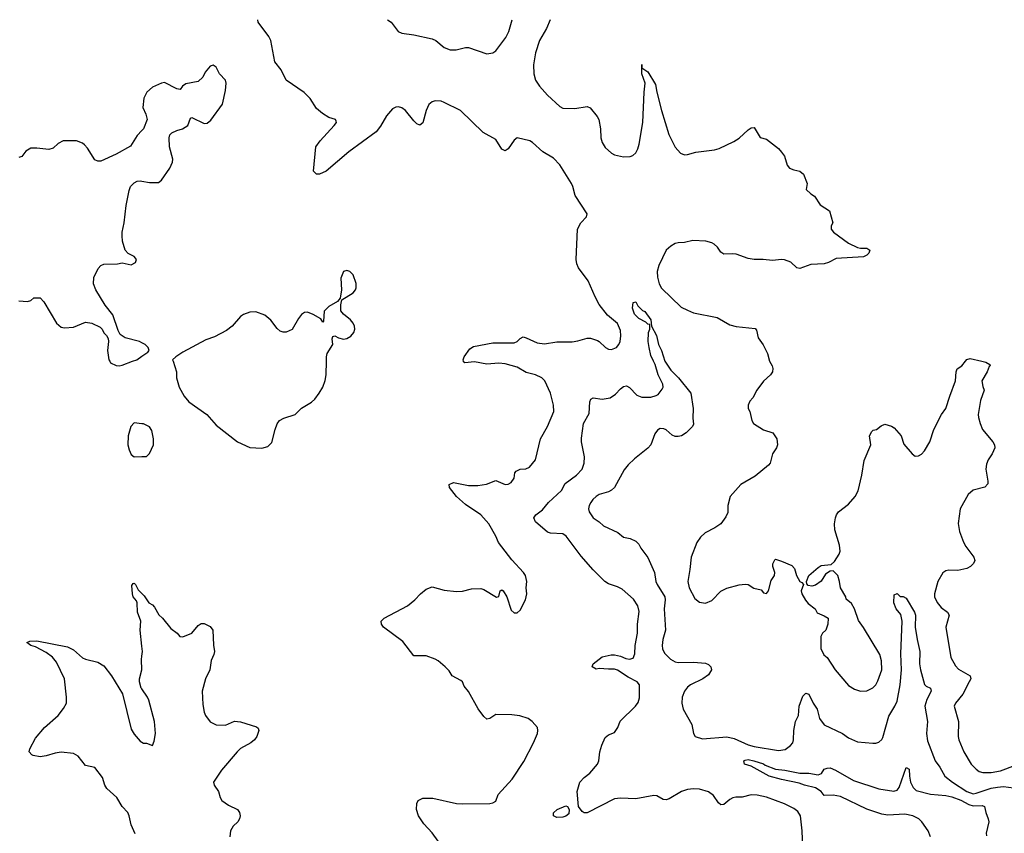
# Model space of a CAD drawing. Header units: inches. Extents: x 1834610 to 2027685, y 642842 to 774116.
# Tile 291 of 632: x 1919196 to 1925676, y 756894 to 762247. Entities that reach past the tile are written whole.
import ezdxf

# ---------------------------------------------------------------- set-up
doc = ezdxf.new("R2010")
doc.units = ezdxf.units.IN
doc.header["$MEASUREMENT"] = 0
for name, color, linetype in [('B9715', 7, 'Continuous'), ('B9716', 7, 'Continuous'), ('B9725', 7, 'Continuous'), ('B9726', 7, 'Continuous')]:
    doc.layers.add(name, color=color, linetype=linetype)

msp = doc.modelspace()

# ---------------------------------------------------------------- linework, layer by layer
at = {"layer": 'B9715', "color": 5}
for points, elevation in [([(1919788.6, 760000), (1919794.8, 759990), (1919830, 759972.7), (1919850, 759970.5), (1919870, 759974.9), (1919938.7, 760000)], 520), ([(1920000, 759589.2), (1919950, 759595.3), (1919927.3, 759570), (1919910.5, 759509.5), (1919908.7, 759450), (1919917.5, 759417.5), (1919930, 759386), (1919950, 759371.3), (1920000, 759373)], 520), ([(1920000, 758126), (1919989.8, 758230), (1919993.7, 758290), (1919972.4, 758350), (1919969.8, 758410), (1919964.2, 758424.2), (1919944, 758450), (1919939.6, 758470), (1919934.6, 758525.4), (1919942.7, 758537.3), (1919950, 758538.8), (1919958.8, 758530), (1919976.1, 758496.1), (1920000, 758472.2)], 480), ([(1919955.6, 756890), (1919929.6, 756950.4), (1919917.6, 757010), (1919906.9, 757030), (1919869.8, 757070), (1919835, 757130), (1919769.8, 757189.8), (1919757.2, 757210), (1919741.2, 757261.2), (1919690, 757327.8), (1919630, 757340.5), (1919581.7, 757401.7), (1919550, 757418.7), (1919470, 757428), (1919430, 757421.1), (1919370, 757403.1), (1919330, 757397.7), (1919285.5, 757405.5), (1919276, 757410), (1919259.5, 757430), (1919262, 757450), (1919299.4, 757520.6), (1919359.6, 757590), (1919449.6, 757670), (1919484.9, 757715.1), (1919503.1, 757750), (1919505, 757790), (1919490.5, 757910.5), (1919439.1, 758019.1), (1919411.9, 758051.9), (1919370, 758084.1), (1919300, 758120), (1919269.4, 758130), (1919242.7, 758150), (1919262.6, 758157.4), (1919310, 758160.2), (1919510, 758120.1), (1919550, 758101), (1919610, 758049.3), (1919630, 758040.1), (1919710, 758020.1), (1919750, 757995.6), (1919799.6, 757930), (1919872.5, 757812.5), (1919930, 757578.8), (1919950, 757546.8), (1919990, 757500.7), (1920000, 757494)], 480), ([(1920000, 757844.7), (1919996.3, 757850), (1919984.7, 757890), (1919985.1, 757910), (1919999.1, 757970), (1919997.5, 758037.5), (1920000, 758059.3)], 480)]:
    msp.add_lwpolyline(points, dxfattribs=dict(at, elevation=elevation))
at = {"layer": 'B9716', "color": 5, "elevation": 520}
for points in [[(1920000, 761518.2), (1919970, 761484.5), (1919926, 761414), (1919830, 761361.6), (1919730, 761317.2), (1919710, 761317.2), (1919690, 761325.2), (1919641.7, 761401.7), (1919623.3, 761423.3), (1919610, 761434), (1919569.5, 761449.5), (1919482, 761450), (1919450, 761433.2), (1919417.3, 761402.7), (1919387.1, 761392.9), (1919310, 761402), (1919270, 761400.9), (1919237.6, 761382.4), (1919210, 761346.6), (1919190, 761340.9)], [(1920000, 760121.3), (1919984, 760130), (1919890, 760154.5), (1919856.6, 760176.6), (1919843.3, 760203.3), (1919810, 760306), (1919758.4, 760370), (1919696.2, 760470), (1919682.9, 760510), (1919684.5, 760550), (1919713.2, 760610), (1919729.2, 760630), (1919750, 760639.3), (1919838.9, 760641.1), (1919870, 760647.3), (1919930, 760634), (1919959, 760650), (1919965.2, 760670), (1919950, 760689), (1919909.5, 760709.5), (1919891.2, 760731.2), (1919872.6, 760790), (1919870, 760826), (1919871.1, 760850), (1919884.4, 760910), (1919896.2, 761023.8), (1919916.2, 761123.8), (1919926, 761150), (1919950, 761174), (1919970, 761184), (1919990, 761187.3), (1920000, 761185.5)], [(1919190, 760398), (1919247.8, 760392.2), (1919270, 760400.5), (1919290, 760416.3), (1919330, 760418), (1919355.5, 760390), (1919439.1, 760250), (1919470, 760224.9), (1919490, 760219.1), (1919550, 760224), (1919630, 760256.3), (1919670, 760250.5), (1919724.9, 760224.9), (1919739.1, 760210), (1919750, 760186.8), (1919768.3, 760168.3), (1919777.3, 760150), (1919780.5, 760130), (1919774, 760070), (1919782.4, 760010), (1919788.6, 760000)], [(1919938.7, 760000), (1919966, 760010), (1920000, 760032.9)]]:
    msp.add_lwpolyline(points, dxfattribs=at)
at = {"layer": 'B9725', "color": 5}
for points, elevation in [([(1920205.9, 760000), (1920227.7, 759930), (1920228.2, 759890), (1920245.3, 759830), (1920278.7, 759770), (1920310, 759734), (1920428.2, 759650), (1920490, 759579.3), (1920630.3, 759470.3), (1920710, 759433.4), (1920790, 759427.7), (1920830, 759438.8), (1920855.6, 759464.4), (1920877.6, 759550), (1920891.3, 759588.7), (1920906, 759610), (1920934.9, 759625.1), (1921009.6, 759650.4), (1921050, 759690.5), (1921117, 759730), (1921138.4, 759750), (1921167.6, 759790), (1921191, 759829), (1921207.3, 759872.7), (1921214, 759910), (1921214.2, 760000)], 520), ([(1921950, 756841.6), (1921910, 756898), (1921856.6, 756956.6), (1921821.6, 757010), (1921807.6, 757050), (1921809.6, 757090), (1921819.3, 757110), (1921850, 757125.5), (1921915.1, 757124.9), (1922070, 757090.3), (1922108.2, 757088.2), (1922289.7, 757090.3), (1922310, 757094.4), (1922330, 757106), (1922345.1, 757150), (1922438, 757250), (1922514.3, 757365.7), (1922578.4, 757490), (1922602.7, 757550), (1922606, 757570), (1922603.7, 757590), (1922569.4, 757630), (1922541.2, 757650), (1922487.6, 757667.6), (1922433.7, 757673.7), (1922330, 757674.7), (1922290, 757649.6), (1922270, 757645.6), (1922250, 757662), (1922213.6, 757713.6), (1922150, 757826.6), (1922121.1, 757861.1), (1922109.6, 757889.6), (1922099.3, 757899.3), (1922041.2, 757930), (1922022, 757962), (1921997, 757990), (1921950, 758029.6), (1921930, 758040.7), (1921870, 758062), (1921790, 758062), (1921717.1, 758157.1), (1921589.7, 758249.7), (1921577.2, 758270), (1921575.3, 758290), (1921595.3, 758310), (1921748.7, 758390), (1921797.2, 758430), (1921833.2, 758470), (1921870, 758500.7), (1921910, 758516.3), (1921990, 758493), (1922070, 758485.5), (1922110, 758488), (1922170, 758503), (1922230, 758505.5), (1922250, 758498.4), (1922332.9, 758447.1), (1922348.7, 758451.3), (1922358, 758490), (1922370, 758496), (1922378, 758490), (1922401, 758450), (1922430, 758362), (1922450, 758344.7), (1922470, 758344.7), (1922490, 758362), (1922525.2, 758430), (1922533.2, 758470), (1922529.2, 758510), (1922532.7, 758550), (1922523.7, 758590), (1922512.3, 758610), (1922434.2, 758694.1), (1922347.9, 758807.9), (1922329.5, 758850), (1922283.9, 758930), (1922230.5, 758990.5), (1922130, 759058.2), (1922070, 759111.1), (1922024.7, 759170), (1922022, 759190), (1922050, 759201.5), (1922150, 759183.2), (1922210, 759183.2), (1922268.8, 759191.2), (1922330, 759215.6), (1922390, 759189.3), (1922410, 759190.4), (1922430, 759202.4), (1922449.4, 759230), (1922454.7, 759265.3), (1922463.6, 759276.4), (1922490, 759288.9), (1922528, 759292), (1922550, 759303.8), (1922589.7, 759350.3), (1922623.1, 759490), (1922669.8, 759570), (1922711.1, 759670), (1922709.7, 759710), (1922688.4, 759790), (1922651.7, 759871.7), (1922631.7, 759891.7), (1922589.8, 759909.8), (1922530, 759925.6), (1922470, 759961.2), (1922390, 759982), (1922350, 759986.4), (1922270, 759980.3), (1922190, 759995.8), (1922126, 759990), (1922116.4, 759996.4), (1922115.8, 760000)], 480), ([(1924352.1, 756747.9), (1924346, 756910), (1924334, 757010), (1924316.9, 757036.9), (1924290, 757057.7), (1924230, 757088.2), (1924110, 757132.1), (1924050, 757145.1), (1924010, 757148.2), (1923950, 757131.2), (1923908.8, 757131.2), (1923890, 757128), (1923870, 757116.9), (1923830, 757083.6), (1923810, 757081.6), (1923795.2, 757095.2), (1923762.6, 757142.6), (1923730, 757166.9), (1923670, 757184.5), (1923630, 757187.6), (1923590, 757181.4), (1923551, 757169), (1923470, 757120.4), (1923450, 757113.5), (1923430, 757115.8), (1923390, 757140.4), (1923370, 757142.4), (1923250, 757121), (1923150, 757126), (1923110, 757120.2), (1922930, 757028.4), (1922910, 757028.4), (1922897.2, 757037.2), (1922874, 757070), (1922865.1, 757170), (1922882.6, 757230), (1922910, 757260.4), (1922947, 757290), (1922998.4, 757350), (1923007.6, 757370), (1923014, 757430), (1923026.2, 757473.8), (1923050, 757524.7), (1923070, 757541), (1923110, 757558), (1923133.2, 757590), (1923147.3, 757632.7), (1923249, 757730), (1923266.3, 757753.7), (1923275.5, 757784.5), (1923274.3, 757870), (1923259.6, 757890), (1923200.7, 757920.7), (1923130, 757968.5), (1923110, 757975.1), (1923070, 757973.7), (1923010, 757979.3), (1922990, 757975.1), (1922964.5, 757990), (1922969.5, 758010), (1923030, 758055.3), (1923087.7, 758067.7), (1923110, 758068), (1923150, 758059.5), (1923184.4, 758044.4), (1923210, 758039.7), (1923233.3, 758046.7), (1923245.3, 758074.7), (1923246.6, 758130), (1923261, 758210), (1923261.1, 758270), (1923273.5, 758353.5), (1923263.9, 758390), (1923235.3, 758435.3), (1923160.2, 758500.2), (1923130, 758515.8), (1923070, 758535.1), (1923047.2, 758550), (1922970, 758626.9), (1922890, 758717.4), (1922792.6, 758850), (1922770, 758864.1), (1922690.2, 758869.8), (1922670, 758876.4), (1922590, 758942.7), (1922579.3, 758970), (1922592.3, 758990), (1922637.3, 759022.7), (1922676, 759070), (1922761.1, 759150), (1922785.1, 759194.9), (1922861.1, 759250), (1922896.9, 759290), (1922909.7, 759330), (1922912, 759370), (1922892.7, 759470), (1922892.9, 759492.9), (1922905.6, 759590), (1922943.1, 759656.9), (1922947.9, 759732.1), (1922955.3, 759750), (1922970, 759758.8), (1923030, 759750.2), (1923080.9, 759759.1), (1923116.1, 759783.9), (1923150, 759819.1), (1923170, 759833.4), (1923190, 759839.1), (1923210, 759827.3), (1923256.5, 759776.5), (1923290, 759763.7), (1923350, 759764.4), (1923384.9, 759775.1), (1923397.8, 759782.2), (1923424.7, 759815.3), (1923429.6, 759830), (1923428.2, 759850), (1923397.2, 759910), (1923377.7, 759977.7), (1923367.3, 760000)], 460), ([(1923441.8, 760000), (1923482, 759942), (1923531, 759890), (1923613.4, 759790), (1923628.2, 759690), (1923625.5, 759625.5), (1923630, 759586), (1923624.7, 759570), (1923581, 759530), (1923551.3, 759510), (1923530, 759504.5), (1923510, 759505.6), (1923490, 759514), (1923450, 759549.6), (1923435.8, 759555.8), (1923410, 759557.6), (1923394, 759546), (1923376.7, 759523.3), (1923350, 759449.6), (1923330, 759427.3), (1923241.3, 759358.7), (1923201, 759319), (1923174.4, 759285.6), (1923110, 759169.7), (1923090, 759151.2), (1923070, 759141.1), (1923010, 759122.6), (1922990, 759111.1), (1922968.7, 759091.3), (1922954.3, 759070), (1922943.1, 759050), (1922938.7, 759030), (1922943.7, 759010), (1922970, 758970.4), (1923010, 758944), (1923037.5, 758917.5), (1923132.3, 758872.3), (1923170, 758843.1), (1923213.1, 758833.1), (1923250, 758815.5), (1923270, 758795.5), (1923283.1, 758770), (1923330, 758708.2), (1923374.4, 758610), (1923381.8, 758550), (1923390.2, 758530), (1923441.4, 758450), (1923443.6, 758430), (1923436.6, 758370), (1923445.2, 758230), (1923429.4, 758170), (1923424.6, 758130), (1923427, 758107), (1923440.2, 758080.2), (1923479, 758039), (1923510, 758022), (1923530, 758018), (1923630, 758019.6), (1923710, 758013.7), (1923730, 758004.9), (1923744.9, 757990), (1923747.7, 757970), (1923730, 757936), (1923690.8, 757910), (1923610, 757871.1), (1923590, 757854.7), (1923570, 757829.5), (1923555.9, 757790), (1923552.6, 757750), (1923562.1, 757710), (1923619, 757610), (1923629.2, 757550), (1923641.3, 757530), (1923690, 757515.4), (1923850, 757528.8), (1923897.7, 757517.7), (1923990, 757476), (1924030, 757464.4), (1924190, 757439.7), (1924233.9, 757446.1), (1924269.1, 757470.9), (1924283.1, 757490), (1924288, 757510), (1924289.8, 757570.2), (1924302.6, 757630), (1924320.7, 757670), (1924326.3, 757730), (1924350, 757797.3), (1924370, 757815.3), (1924390.3, 757810), (1924418, 757750), (1924444.7, 757710), (1924459.7, 757650), (1924490, 757606.7), (1924610.2, 757550.2), (1924650, 757523), (1924710, 757495.5), (1924810, 757486.4), (1924830, 757486.4), (1924850, 757494), (1924868.7, 757511.3), (1924875.3, 757524.7), (1924915.5, 757664.5), (1924955.8, 757730), (1924970, 757763.1), (1924991, 757870), (1924998.5, 757970), (1924994.2, 758074.3), (1925003.4, 758290), (1924994.5, 758334.5), (1924964.7, 758370), (1924949.7, 758410), (1924950, 758462), (1924970, 758472), (1924990, 758452), (1925010, 758451.3), (1925030, 758440.7), (1925083.6, 758350), (1925090.2, 758329.8), (1925089.1, 758250), (1925101.2, 758170), (1925119.7, 758090), (1925118, 758010), (1925123.5, 757970), (1925150, 757873), (1925162.3, 757862.3), (1925190.3, 757850), (1925193.4, 757830), (1925165.7, 757774.3), (1925151.7, 757730), (1925170.2, 757630), (1925164.4, 757550), (1925170, 757502), (1925220.2, 757370), (1925250.3, 757330), (1925284.9, 757270), (1925334, 757230), (1925430, 757168.5), (1925470, 757154.4), (1925490, 757157.1), (1925588.2, 757191.8), (1925630, 757198.5), (1925670, 757201), (1925770, 757188.9)], 460), ([(1924130.6, 760000), (1924148.5, 759970), (1924151.7, 759951.7), (1924150.3, 759930), (1924137.6, 759910), (1924090, 759869.5), (1924046.4, 759810), (1924019.9, 759760.1), (1924002, 759738), (1923990.5, 759710), (1923990.5, 759690), (1924000.5, 759670), (1924014, 759610), (1924026, 759590), (1924090, 759547.7), (1924153.4, 759530), (1924178.7, 759490), (1924183.1, 759450), (1924175.8, 759430), (1924150.3, 759390), (1924134.4, 759330), (1924124.4, 759315.6), (1924035.2, 759244.8), (1923941.6, 759190), (1923872.4, 759110), (1923856.4, 759050), (1923855.8, 759004.2), (1923843.4, 758976.6), (1923810.2, 758929.8), (1923770, 758902.9), (1923706.8, 758870), (1923677.3, 758842.7), (1923651.9, 758808.1), (1923615.8, 758710), (1923607.2, 758630), (1923592.2, 758550), (1923601.3, 758510), (1923639.2, 758439.2), (1923670, 758415.5), (1923710, 758408), (1923750, 758424.9), (1923810, 758487.7), (1923850, 758508), (1923930, 758528.5), (1923970, 758532.7), (1923990, 758530.5), (1924027.9, 758507.9), (1924074.9, 758494.9), (1924090, 758476), (1924110, 758470.8), (1924123.7, 758490), (1924142.3, 758557.7), (1924162.7, 758590), (1924166, 758610), (1924152.7, 758650), (1924152.9, 758667.1), (1924165.6, 758694.4), (1924170, 758698), (1924210, 758684.9), (1924277.1, 758657.1), (1924295.9, 758635.9), (1924307.3, 758590), (1924330, 758551.3), (1924343.6, 758543.6), (1924354, 758530), (1924338.8, 758490), (1924344, 758470), (1924367.5, 758427.5), (1924385.5, 758405.5), (1924431.3, 758370), (1924444, 758344), (1924490, 758326), (1924516, 758310), (1924514.8, 758270), (1924500.7, 758230), (1924478.8, 758210), (1924468.4, 758190), (1924468.9, 758110), (1924487.9, 758067.9), (1924510.3, 758050.3), (1924562, 757970), (1924650, 757867), (1924690, 757843.1), (1924730.3, 757830.3), (1924770, 757832), (1924810, 757852.2), (1924829.8, 757870.2), (1924843.5, 757896.5), (1924869.8, 757970), (1924868.1, 758028.1), (1924857.2, 758070), (1924750, 758249), (1924715.1, 758295.1), (1924689.5, 758370), (1924670, 758405.2), (1924635.5, 758435.5), (1924632.3, 758450), (1924598, 758510), (1924591.9, 758551.9), (1924579, 758590), (1924550, 758622), (1924530, 758619), (1924499.9, 758600.1), (1924470, 758554), (1924432.8, 758527.2), (1924410, 758521.2), (1924385.2, 758525.2), (1924375.3, 758535.3), (1924374, 758550), (1924389.6, 758590.4), (1924450, 758642), (1924470, 758655.5), (1924537.2, 758662.8), (1924558.6, 758681.4), (1924589.3, 758730), (1924594.5, 758750), (1924592, 758790), (1924559.7, 758890), (1924557.4, 758930), (1924565.4, 758970), (1924571.6, 758990), (1924585.1, 759010), (1924650, 759059.1), (1924695.1, 759110), (1924712.9, 759147.1), (1924738.4, 759250), (1924753.4, 759346.6), (1924796.2, 759450), (1924789.4, 759510), (1924803.2, 759536.8), (1924813.2, 759546.8), (1924835.3, 759550), (1924865.4, 759574.6), (1924890, 759584.9), (1924932.8, 759572.8), (1924950, 759562.8), (1924997.3, 759510), (1925015.2, 759455.2), (1925070, 759390.8), (1925090, 759374.8), (1925110, 759377.3), (1925130, 759387.7), (1925150, 759410.6), (1925185.4, 759470), (1925212.8, 759550), (1925262.4, 759650), (1925291.7, 759688.3), (1925316.4, 759770), (1925355.1, 759870), (1925358, 759930), (1925365.1, 759950), (1925396.2, 759970), (1925421.1, 760000)], 480), ([(1925528.8, 760000), (1925554.4, 759994.4), (1925579.6, 759979.6), (1925582, 759970), (1925575.3, 759964.7), (1925563.8, 759930), (1925528.2, 759870), (1925534.2, 759834.2), (1925544, 759810), (1925519, 759741), (1925504.6, 759650), (1925505.7, 759630), (1925515.8, 759590), (1925531.9, 759551.9), (1925600.5, 759470), (1925610.6, 759450), (1925613.4, 759430), (1925594.9, 759390), (1925568.9, 759351.1), (1925557.7, 759322.3), (1925553.7, 759290), (1925568, 759210), (1925567.3, 759192.7), (1925547.5, 759172.5), (1925470, 759151.8), (1925436.7, 759123.3), (1925386, 759030), (1925372.5, 758932.5), (1925380.7, 758880.7), (1925406.7, 758810), (1925421.8, 758781.8), (1925474.9, 758710), (1925482.4, 758690), (1925472.2, 758670), (1925452.2, 758650), (1925430, 758636.4), (1925370, 758622.7), (1925310, 758625.1), (1925290, 758620.5), (1925271.6, 758608.5), (1925238.9, 758550), (1925217.3, 758470), (1925217.3, 758450), (1925233.1, 758413.1), (1925260.6, 758380.6), (1925301.7, 758350), (1925312.4, 758330), (1925291.4, 758250), (1925324, 758050), (1925355, 757995), (1925374.4, 757974.4), (1925451.6, 757930), (1925454.7, 757910), (1925444.7, 757890), (1925402, 757810), (1925354.9, 757750), (1925346.7, 757730), (1925373.7, 757630), (1925371.2, 757531.2), (1925376.1, 757510), (1925409.2, 757430), (1925457, 757350), (1925490, 757315.3), (1925510, 757301.5), (1925534.3, 757294.3), (1925590, 757294.5), (1925650, 757304.6), (1925750, 757342.3)], 480), ([(1920000, 759373), (1920030, 759374), (1920050, 759394), (1920077.2, 759450), (1920077.2, 759490), (1920064.7, 759544.7), (1920050, 759568), (1920010, 759588), (1920000, 759589.2)], 520), ([(1920000, 758472.2), (1920016.1, 758456.1), (1920046, 758410), (1920070, 758397.3), (1920082.9, 758382.9), (1920111.3, 758331.3), (1920137, 758310), (1920190, 758241.6), (1920231.7, 758211.7), (1920250, 758188.2), (1920270, 758186), (1920329.7, 758210.3), (1920370, 758260.7), (1920390, 758274), (1920410, 758274), (1920450, 758255.5), (1920468.2, 758230), (1920472.1, 758132.1), (1920478.4, 758090), (1920474.4, 758070), (1920455.3, 758030), (1920447.2, 757970), (1920418.7, 757910), (1920396.5, 757830), (1920402, 757742), (1920410.3, 757690.3), (1920418.4, 757670), (1920450, 757628.2), (1920490, 757606.7), (1920550, 757606.4), (1920610, 757632.7), (1920648.5, 757628.5), (1920754.4, 757594.4), (1920764.9, 757584.9), (1920770.5, 757570.5), (1920757.1, 757530), (1920742, 757510), (1920717.3, 757490), (1920650, 757451.1), (1920627, 757430), (1920524.9, 757310), (1920472.4, 757230), (1920476.4, 757210), (1920505.5, 757170), (1920515.5, 757130), (1920527.3, 757110), (1920570, 757079.3), (1920630, 757050.7), (1920642.8, 757030), (1920646.8, 757010), (1920642.8, 756990), (1920630.7, 756970), (1920599.9, 756940.1), (1920582.8, 756910), (1920578.8, 756870)], 480), ([(1920000, 758059.3), (1920003.5, 758090), (1920000, 758126)], 480), ([(1920000, 757494), (1920010, 757487.3), (1920030, 757486.8), (1920070, 757472), (1920080.2, 757499.8), (1920089.4, 757550), (1920082.4, 757630), (1920046.6, 757770), (1920037.7, 757790), (1920000, 757844.7)], 480), ([(1925189.8, 756869.8), (1925175.4, 756910), (1925133, 756970), (1925113, 756990), (1925073.6, 757010), (1925020.4, 757020.4), (1924910, 757013.8), (1924870, 757020.3), (1924770, 757052.8), (1924596.6, 757136.6), (1924550, 757145.7), (1924490, 757142.9), (1924469.8, 757170), (1924433.6, 757193.6), (1924360.7, 757210), (1924325, 757225), (1924210, 757247.8), (1924127.6, 757270), (1924010, 757335.6), (1923966, 757350), (1923960.9, 757370), (1923970, 757374.9), (1923990, 757379.6), (1924027.3, 757370), (1924090, 757350.7), (1924102.1, 757342.1), (1924170, 757316.2), (1924230.7, 757310), (1924330, 757290.2), (1924390, 757290.4), (1924450, 757279.5), (1924472.2, 757287.8), (1924490, 757315.5), (1924510, 757323.7), (1924530, 757324.2), (1924564.9, 757310), (1924682.1, 757242.1), (1924850, 757185.7), (1924948.3, 757171.7), (1924970, 757177.6), (1924984.3, 757195.7), (1925030, 757326.8), (1925050, 757316), (1925051.5, 757270), (1925058.5, 757230), (1925075, 757195), (1925096.4, 757176.4), (1925190, 757151.2), (1925290, 757142), (1925330, 757133.1), (1925390, 757112.9), (1925443, 757083), (1925470, 757073.9), (1925530, 757077.9), (1925545.3, 757070), (1925553.2, 757030), (1925570.3, 756990.3), (1925573.8, 756970), (1925555.9, 756896), (1925558.1, 756878.1)], 440)]:
    msp.add_lwpolyline(points, dxfattribs=dict(at, elevation=elevation))
at = {"layer": 'B9725', "color": 5, "elevation": 460}
msp.add_lwpolyline([(1922730, 756999), (1922708, 757010), (1922708.9, 757028.9), (1922734, 757050), (1922790, 757075.5), (1922801, 757070), (1922812.7, 757050), (1922810, 757022), (1922790, 757006), (1922770, 756999.3)], close=True, dxfattribs=at)
at = {"layer": 'B9726', "color": 5}
for points, elevation in [([(1922115.8, 760000), (1922114, 760010), (1922122, 760030), (1922157.4, 760082.6), (1922183.5, 760096.5), (1922310, 760120.2), (1922450, 760121.1), (1922469.7, 760130.3), (1922490, 760150.5), (1922510, 760159.5), (1922530, 760154.6), (1922601.1, 760121.1), (1922650, 760114.2), (1922730, 760126.7), (1922832.4, 760127.6), (1922870, 760134), (1922930, 760152.4), (1922951.9, 760151.9), (1922997.5, 760137.5), (1923010.5, 760130.5), (1923051, 760090), (1923070, 760079.1), (1923090, 760078), (1923122.7, 760090), (1923138.4, 760110), (1923147, 760130), (1923152.5, 760167.5), (1923150, 760202), (1923130, 760249.2), (1923063.8, 760303.8), (1923010, 760374), (1922982.8, 760422.8), (1922936.9, 760530), (1922874.3, 760614.3), (1922861.8, 760641.8), (1922858.9, 760670), (1922866.9, 760870), (1922887.8, 760910), (1922926.6, 760950), (1922929.5, 760970), (1922850.7, 761090), (1922837, 761150), (1922827.6, 761170), (1922750, 761292), (1922710, 761335.3), (1922638.5, 761378.5), (1922570, 761439.8), (1922552.8, 761450), (1922470, 761469.8), (1922450, 761455.4), (1922410, 761398), (1922390, 761383.6), (1922370, 761395.6), (1922330, 761458.9), (1922245.5, 761505.5), (1922096.3, 761650), (1921990, 761702.2), (1921968.7, 761710), (1921930, 761713.1), (1921910, 761706.6), (1921888.8, 761690), (1921870.2, 761649.8), (1921850, 761568.7), (1921830, 761552.7), (1921810, 761562.9), (1921790, 761580.7), (1921734.7, 761650), (1921710, 761668.2), (1921690, 761674.2), (1921672.2, 761672.2), (1921650, 761661.1), (1921610, 761615.1), (1921570, 761545.6), (1921541.1, 761510), (1921362.5, 761377.4), (1921213, 761250), (1921170.2, 761229.8), (1921149.4, 761230), (1921129.6, 761250.3), (1921145.2, 761410), (1921174.5, 761450), (1921266, 761550), (1921280.9, 761570), (1921278.9, 761578.9), (1921274, 761590), (1921230, 761604.4), (1921189.7, 761630), (1921150, 761663.5), (1921108.1, 761728.1), (1921067.7, 761767.7), (1920950, 761849.7), (1920917.8, 761917.8), (1920875.6, 761970), (1920849.1, 762110), (1920836.7, 762136.7), (1920765, 762230), (1920763.1, 762247.1)], 480), ([(1921616.2, 762246.6), (1921640.3, 762230), (1921687.4, 762170), (1921710, 762158.2), (1921790, 762147.7), (1921910, 762122), (1921934.4, 762110), (1921990, 762064.9), (1922028.8, 762048.8), (1922068.6, 762048.6), (1922130, 762063.9), (1922150, 762063.9), (1922270, 762022.2), (1922310, 762029.1), (1922330, 762043.1), (1922395.3, 762130), (1922415, 762170), (1922438, 762246.1)], 480), ([(1922686.2, 762245.9), (1922662.3, 762190), (1922616, 762110), (1922590, 762028.7), (1922577.6, 761950), (1922578.9, 761890), (1922590.3, 761850), (1922616.9, 761810), (1922668.8, 761750), (1922750, 761675.3), (1922770, 761665.8), (1922850, 761663.9), (1922930, 761675.8), (1922950, 761667.2), (1922997.4, 761610), (1923007.6, 761590), (1923017.8, 761530), (1923020.8, 761470), (1923030, 761439.1), (1923050, 761406.7), (1923090, 761368.7), (1923110, 761357), (1923170, 761344.4), (1923213.1, 761346.9), (1923230, 761353), (1923249.7, 761370.3), (1923263.3, 761396.7), (1923272.4, 761427.6), (1923296.8, 761570), (1923305.3, 761770), (1923311.8, 761830), (1923289.7, 761890), (1923290, 761951.3), (1923291, 761931), (1923330, 761904.9), (1923380.2, 761820.2), (1923389.1, 761770), (1923420.7, 761650), (1923468.3, 761491.7), (1923510, 761408.2), (1923543.8, 761370), (1923570, 761358.7), (1923590, 761360.3), (1923644.9, 761375.1), (1923768.6, 761391.4), (1923800, 761400), (1923895.3, 761444.7), (1923930, 761468.2), (1923990, 761523), (1924010, 761536.3), (1924030, 761538.8), (1924070, 761471), (1924110, 761462), (1924190, 761399.1), (1924210, 761376.3), (1924228.2, 761350), (1924246, 761290), (1924263, 761270), (1924290, 761258.4), (1924330.3, 761250.3), (1924354.8, 761230), (1924377.3, 761170), (1924371, 761130), (1924401.4, 761101.4), (1924426.8, 761086.8), (1924464.7, 761030), (1924526, 760990), (1924547.3, 760910), (1924536, 760890), (1924536, 760870), (1924550.8, 760850), (1924650, 760776.4), (1924710, 760748), (1924730, 760743), (1924770, 760744.9), (1924790.7, 760730), (1924784.9, 760710), (1924770, 760697), (1924750, 760688), (1924570, 760676.9), (1924518, 760650), (1924490, 760640.9), (1924402.8, 760637.2), (1924330, 760609.6), (1924310, 760615.6), (1924270, 760651.6), (1924230, 760667.6), (1924209.6, 760669.6), (1924150, 760662), (1924088.5, 760668.5), (1924030, 760668.7), (1923990, 760676.4), (1923910, 760704.4), (1923890, 760707.2), (1923830, 760703.6), (1923810, 760718.4), (1923787.6, 760750), (1923767, 760770), (1923750, 760779.7), (1923710.4, 760789.6), (1923625.8, 760794.1), (1923570, 760780.7), (1923530, 760779.5), (1923510, 760774.5), (1923482, 760758), (1923450.3, 760729.7), (1923402.6, 760630), (1923391.5, 760590), (1923393, 760553), (1923403.7, 760510), (1923420.5, 760480.5), (1923550, 760355.5), (1923590, 760335.3), (1923630, 760319.5), (1923786.7, 760286.7), (1923870, 760240.3), (1923910, 760227.7), (1924035.9, 760215.9), (1924044.9, 760204.9), (1924054.9, 760154.9), (1924088.1, 760108.1), (1924116.4, 760050), (1924130, 760001), (1924130.6, 760000)], 480), ([(1920000, 761185.5), (1920050, 761176.3), (1920110, 761176), (1920130, 761191), (1920185.1, 761270), (1920201.6, 761310), (1920203, 761330), (1920181.6, 761410), (1920179.3, 761470), (1920185.2, 761490), (1920198, 761502), (1920230, 761518.8), (1920268, 761530), (1920302, 761550), (1920320.2, 761599.8), (1920330, 761604.7), (1920410, 761564.9), (1920430, 761566.4), (1920453.6, 761586.4), (1920530, 761691), (1920550, 761782), (1920554.7, 761830), (1920551.1, 761850), (1920511.8, 761890), (1920490, 761935.3), (1920470, 761948.7), (1920450, 761942), (1920417.5, 761902.5), (1920400.5, 761870), (1920370, 761839.6), (1920290, 761824.5), (1920266.8, 761810), (1920253.2, 761786.8), (1920230, 761792.7), (1920150, 761833), (1920130, 761829.4), (1920070, 761802.4), (1920032.7, 761770), (1920013.4, 761730), (1920007.3, 761670), (1920025.8, 761625.8), (1920034, 761590), (1920010.3, 761529.7), (1920000, 761518.2)], 520), ([(1921214.2, 760000), (1921214.3, 760030), (1921218.9, 760050), (1921256.9, 760110), (1921253.2, 760146.8), (1921256.4, 760163.6), (1921270, 760166.8), (1921294.1, 760154.1), (1921326, 760146), (1921350, 760148.8), (1921374.3, 760165.7), (1921394.7, 760190), (1921402, 760210), (1921400.4, 760230), (1921390.8, 760250), (1921372.6, 760272.6), (1921326, 760310), (1921309.4, 760330.6), (1921308.7, 760371.3), (1921316.4, 760403.6), (1921390, 760450.7), (1921406.6, 760470), (1921410, 760482), (1921409.3, 760510.7), (1921390, 760568.7), (1921368, 760590), (1921350, 760597.2), (1921327.7, 760590), (1921310, 760546), (1921314, 760470), (1921305.4, 760414.6), (1921287.1, 760392.9), (1921230, 760359.5), (1921200.7, 760330), (1921196, 760264), (1921190, 760258), (1921178, 760278), (1921127.9, 760308), (1921090, 760322.6), (1921070, 760319.7), (1921050, 760307), (1921030, 760282), (1920990, 760208), (1920950, 760191.3), (1920930, 760191.6), (1920910, 760198), (1920890, 760214.5), (1920849.8, 760269.8), (1920810, 760302.4), (1920750, 760325.1), (1920710, 760322.4), (1920670, 760308), (1920650, 760295.1), (1920594, 760230), (1920557.8, 760202.2), (1920478.9, 760161.1), (1920420.2, 760139.8), (1920270, 760059.7), (1920222.8, 760030), (1920202.8, 760010), (1920205.9, 760000)], 520), ([(1923367.3, 760000), (1923350, 760037.2), (1923338, 760090), (1923332.7, 760130), (1923334, 760190), (1923342, 760210), (1923342, 760242), (1923330, 760244), (1923317.6, 760257.6), (1923270, 760281.1), (1923241.8, 760310), (1923229.1, 760350), (1923233.6, 760386.4), (1923250, 760390.8), (1923264.2, 760364.2), (1923294.9, 760334.9), (1923310, 760326.7), (1923350, 760272.7), (1923353, 760230), (1923387.7, 760170), (1923399.3, 760110), (1923420.3, 760070), (1923441.1, 760001.1), (1923441.8, 760000)], 460), ([(1920000, 760032.9), (1920040.2, 760059.8), (1920049.2, 760070), (1920042.7, 760090), (1920020.9, 760110), (1920000, 760121.3)], 520), ([(1925421.1, 760000), (1925430, 760010.7), (1925450, 760017.3), (1925528.8, 760000)], 480)]:
    msp.add_lwpolyline(points, dxfattribs=dict(at, elevation=elevation))

doc.saveas('drawing.dxf')
